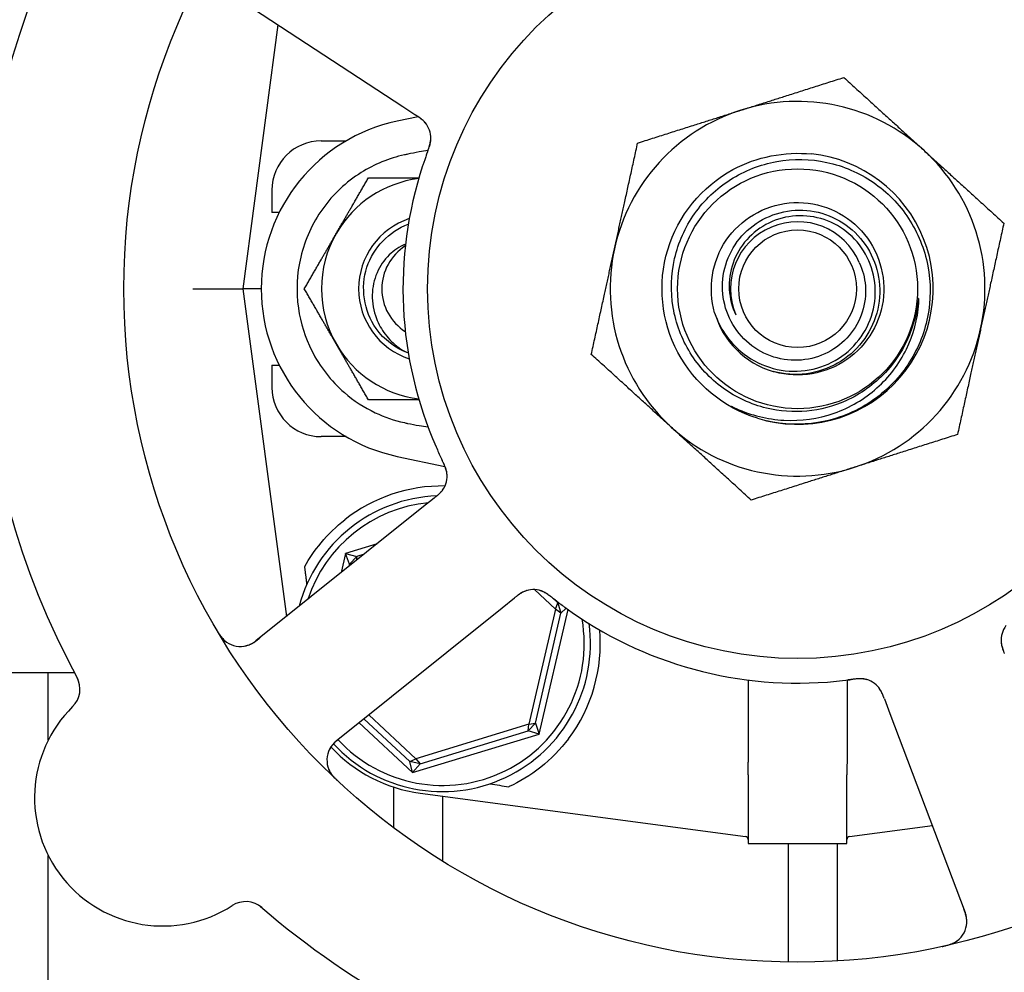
# Model space of a CAD drawing. Header units: inches. Extents: x 24 to 1128, y -94 to 748.
# Tile 555 of 573: x 747.45 to 749.95, y 556.93 to 559.34. Entities that reach past the tile are written whole.
import ezdxf

# ---------------------------------------------------------------- set-up
doc = ezdxf.new("R2010")
doc.units = ezdxf.units.IN
doc.header["$LTSCALE"] = 32
doc.header["$MEASUREMENT"] = 0
doc.layers.add('Dimension (ANSI)', color=7, linetype='Continuous', lineweight=25)
doc.layers.add('Visible (ANSI)', color=7, linetype='Continuous', lineweight=30)
doc.styles.add('Note Text (ANSI)', font='tahoma.ttf')
doc.dimstyles.new('Architectural (ANSI)', dxfattribs={"dimscale": 32, "dimtxt": 0.125, "dimasz": 0.098425, "dimexe": 0.125, "dimexo": 0.0625, "dimgap": 0.031496, "dimtad": 0, "dimtih": 1, "dimtoh": 1, "dimdec": 4, "dimrnd": 1e-08, "dimzin": 3, "dimdsep": 46, "dimlunit": 4, "dimtxsty": 'Note Text (ANSI)', "dimcen": 0.09, "dimdle": 0.393701, "dimclrd": 256, "dimclre": 256, "dimclrt": 256, "dimadec": 0, "dimazin": 3, "dimtfac": 0.96, "dimtofl": 0, "dimtmove": 0, "dimatfit": 3, "dimfxl": 1, "dimfrac": 2, "dimtolj": 1, "dimtzin": 12, "dimlwd": -1, "dimlwe": -1, "dimarcsym": 0})

# ---------------------------------------------------------------- blocks, each defined once
blk = doc.blocks.new('*D17')
at = {"layer": 'Defpoints', "color": 0, "transparency": 16777216}
for p in [(730.3834, 595.849), (730.3834, 463.849), (818.5852, 463.849)]:
    blk.add_point(p, dxfattribs=at)
at = {"layer": 'Dimension (ANSI)', "transparency": 16777216}
for p, q in [((732.3834, 595.849), (822.5852, 595.849)), ((818.5852, 592.6994), (818.5852, 532.9388)), ((818.5852, 466.9986), (818.5852, 526.7592)), ((732.3834, 463.849), (822.5852, 463.849))]:
    blk.add_line(p, q, dxfattribs=at)
for points in [[(818.0603, 592.6994), (819.1102, 592.6994), (818.5852, 595.849)], [(818.0603, 466.9986), (819.1102, 466.9986), (818.5852, 463.849)]]:
    blk.add_solid(points, dxfattribs=at)
at = {"layer": 'Dimension (ANSI)', "transparency": 16777216, "insert": (811.8532, 531.9309), "char_height": 4, "attachment_point": 1, "style": 'Note Text (ANSI)'}
blk.add_mtext('\\A1;11\'-0"', dxfattribs=at)

msp = doc.modelspace()

# ---------------------------------------------------------------- linework, layer by layer
at = {"layer": 'Visible (ANSI)'}
for p, q in [((747.97323, 559.41929), (748.42422, 559.12352)), ((748.10786, 559.331), (748.01874, 558.66152)), ((748.42422, 559.12352), (748.4576, 559.10163)), ((748.46363, 559.09764), (748.41044, 559.08643)), ((748.21781, 559.03652), (748.28101, 559.03652)), ((748.09281, 558.91152), (748.09281, 558.85527)), ((748.11135, 558.85527), (748.09281, 558.85527)), ((747.89263, 558.66152), (748.01874, 558.66152)), ((748.06574, 558.66152), (748.01874, 558.66152)), ((748.01874, 558.66152), (748.12938, 557.83033)), ((748.09281, 558.46777), (748.11135, 558.46777)), ((748.09281, 558.46777), (748.09281, 558.41152)), ((748.28101, 558.28652), (748.21781, 558.28652)), ((748.41044, 558.2366), (748.53116, 558.21116)), ((748.50406, 558.13095), (748.47295, 558.10599)), ((748.47295, 558.10599), (748.05229, 557.76848)), ((748.3593, 558.01481), (748.27966, 557.9905)), ((748.27966, 557.9905), (748.26841, 557.94188)), ((748.27966, 557.9905), (748.30779, 557.98275)), ((748.28933, 557.96296), (748.27966, 557.9905)), ((748.28933, 557.96296), (748.30779, 557.98275)), ((748.30779, 557.98275), (748.30674, 557.97263)), ((748.32644, 557.98844), (748.30779, 557.98275)), ((748.28933, 557.96296), (748.28811, 557.95768)), ((748.29618, 557.96416), (748.28933, 557.96296)), ((748.67634, 557.8525), (748.70747, 557.87748)), ((748.75821, 557.89863), (748.81144, 557.84895)), ((748.81727, 557.86488), (748.80195, 557.87918)), ((748.25568, 557.51498), (748.67634, 557.8525)), ((748.81144, 557.84895), (748.81727, 557.86488)), ((748.81727, 557.86488), (748.82517, 557.83899)), ((748.81727, 557.86488), (748.8216, 557.86406)), ((748.83816, 557.8518), (748.82517, 557.83899)), ((748.81144, 557.84895), (748.74393, 557.55715)), ((748.76064, 557.56007), (748.82517, 557.83899)), ((748.77031, 557.53253), (748.84332, 557.84809)), ((748.82517, 557.83899), (748.81144, 557.84895)), ((747.59265, 557.68777), (747.33124, 557.68777)), ((747.52589, 557.51671), (747.52589, 557.68777)), ((749.29971, 557.66939), (749.29971, 557.46097)), ((749.55026, 557.66939), (749.55026, 557.46097)), ((749.645, 557.62171), (749.65912, 557.58441)), ((748.45748, 557.46972), (748.33812, 557.58113)), ((749.65912, 557.58441), (749.85013, 557.08004)), ((748.31349, 557.56137), (748.44934, 557.43457)), ((748.32581, 557.57125), (748.44199, 557.46281)), ((748.74393, 557.55715), (748.45748, 557.46972)), ((748.76064, 557.56007), (748.74218, 557.54028)), ((748.74218, 557.54028), (748.74393, 557.55715)), ((748.74393, 557.55715), (748.76064, 557.56007)), ((748.76064, 557.56007), (748.77031, 557.53253)), ((748.44934, 557.43457), (748.77031, 557.53253)), ((748.46835, 557.45671), (748.74218, 557.54028)), ((748.77031, 557.53253), (748.74218, 557.54028)), ((748.44199, 557.46281), (748.45748, 557.46972)), ((748.46835, 557.45671), (748.44199, 557.46281)), ((748.44934, 557.43457), (748.44199, 557.46281)), ((748.46835, 557.45671), (748.44934, 557.43457)), ((748.45748, 557.46972), (748.46835, 557.45671)), ((749.29999, 557.42887), (749.29999, 557.25527)), ((749.54999, 557.25527), (749.54999, 557.42887)), ((748.40089, 557.39803), (748.40089, 557.29521)), ((748.46832, 557.38262), (749.2932, 557.27281)), ((748.52589, 557.2099), (748.52589, 557.37495)), ((749.55677, 557.27281), (749.76655, 557.30073)), ((749.29999, 557.25527), (749.54999, 557.25527)), ((749.40089, 557.25527), (749.40089, 556.95419)), ((749.52589, 556.957), (749.52589, 557.25527)), ((747.52589, 554.89777), (747.52589, 557.22485))]:
    msp.add_line(p, q, dxfattribs=at)
for radius in [1.7075, 0.9375, 0.30408, 0.14917]:
    msp.add_circle((749.42499, 558.66152), radius, dxfattribs=at)
for centre, radius, start, end in [((749.42499, 558.66152), 1, 17.83299, 59.65061), ((749.42499, 558.66152), 2.075, 156.99965, 208.48395), ((749.42499, 558.66152), 0.475, 47.64769, 107.64769), ((749.42499, 558.66152), 0.475, 107.64769, 167.64769), ((748.49999, 558.66152), 0.43425, 101.9007, 258.0993), ((748.43327, 559.04284), 0.0625, 359.2706, 40.30345), ((748.21781, 558.91152), 0.125, 90, 180), ((749.42499, 558.66152), 0.34375, 256.81176, 84.08625), ((749.42499, 558.66152), 0.34375, 256.81176, 84.08625), ((749.42499, 558.66152), 0.475, 347.64769, 47.64769), ((749.42499, 558.66152), 1, 161.83299, 203.65061), ((748.49999, 558.66152), 0.2815, 97.18473, 150), ((748.49999, 558.66152), 0.18733, 108.38115, 251.61885), ((749.42499, 558.66152), 0.17, 22.97308, 202.97308), ((748.49999, 558.66152), 0.2815, 150, 210), ((748.49999, 558.66152), 0.12866, 122.48137, 237.51863), ((748.49999, 558.66152), 0.12866, 122.48137, 237.51863), ((749.42499, 558.66152), 0.475, 167.64769, 227.64769), ((749.42499, 558.66152), 0.21875, 196.09118, 253.65421), ((749.42499, 558.66152), 0.475, 287.64769, 347.64769), ((748.49999, 558.66152), 0.2815, 210, 262.81527), ((748.21781, 558.41152), 0.125, 180, 270), ((749.42499, 558.66152), 0.34375, 252.85926, 256.81176), ((749.42499, 558.66152), 0.475, 227.64769, 287.64769), ((748.47425, 558.18716), 0.0625, 326.31583, 6.22862), ((748.52499, 557.76152), 0.4, 89.10653, 128.18136), ((748.52499, 557.76152), 0.375, 92.20116, 165.29323), ((748.52499, 557.76152), 0.35938, 95.69755, 161.78605), ((748.75587, 557.83618), 0.0625, 71.2706, 112.30345), ((749.42499, 558.66152), 1, 233.83299, 275.65061), ((748.52499, 557.76152), 0.375, 222.58331, 7.82604), ((748.52499, 557.76152), 0.35938, 222.5485, 9.97535), ((750.00316, 557.7701), 0.0625, 143.2706, 184.30345), ((748.01318, 557.81722), 0.0625, 210.88035, 308.7418), ((748.52499, 557.76152), 0.4, 322.97261, 4.99892), ((747.54391, 557.6464), 0.0625, 314.66113, 28.3534), ((749.58233, 557.61073), 0.0625, 38.31583, 78.22862), ((747.81629, 557.37078), 0.325, 134.66113, 302.82247), ((748.29479, 557.46624), 0.0625, 128.7418, 226.60325), ((748.51781, 557.75434), 0.375, 222.75403, 262.41734), ((749.29217, 557.26506), 0.00781, 0, 82.41734), ((749.5578, 557.26506), 0.00781, 97.58266, 180), ((748.02633, 557.04514), 0.0625, 49.1302, 122.82247), ((749.42499, 558.66152), 2.075, 228.99965, 280.48395), ((749.79168, 557.05791), 0.0625, 282.88035, 20.7418)]:
    msp.add_arc(centre, radius, start, end, dxfattribs=at)
msp.add_ellipse((751.53481, 557.16356), major_axis=(-4.33091, 0.57653), ratio=0.0429148, start_param=0.8462542, end_param=0.8607442, dxfattribs=at)
for points, weights in [([(749.28098, 559.11416), (749.40227, 559.15275), (749.54232, 559.1973)], [1, 1.0379548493, 1]), ([(749.54232, 559.1973), (749.65093, 559.09829), (749.74499, 559.01255)], [1, 1.0379548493, 1]), ([(749.01965, 559.03102), (749.1597, 559.07558), (749.28098, 559.11416)], [1, 1.0379548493, 1]), ([(748.96098, 558.76313), (748.98821, 558.88746), (749.01965, 559.03102)], [1, 1.0379548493, 1]), ([(749.74499, 559.01255), (749.83905, 558.9268), (749.94766, 558.82779)], [1, 1.0379548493, 1]), ([(748.2562, 558.80227), (748.29391, 558.86759), (748.33746, 558.94302)], [1, 1.0379548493, 1]), ([(748.33746, 558.94302), (748.4058, 558.94302), (748.46542, 558.94302)], [1, 1.02953838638, 1.01310023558]), ([(749.94766, 558.82779), (749.91622, 558.68423), (749.88899, 558.5599)], [1, 1.0379548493, 1]), ([(748.17494, 558.66152), (748.21849, 558.73694), (748.2562, 558.80227)], [1, 1.0379548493, 1]), ([(748.90231, 558.49524), (748.93375, 558.6388), (748.96098, 558.76313)], [1, 1.0379548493, 1]), ([(748.2562, 558.52077), (748.21849, 558.58609), (748.17494, 558.66152)], [1, 1.0379548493, 1]), ([(749.88899, 558.5599), (749.86176, 558.43557), (749.83032, 558.29201)], [1, 1.0379548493, 1]), ([(748.33746, 558.38002), (748.29391, 558.45544), (748.2562, 558.52077)], [1, 1.0379548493, 1]), ([(749.10498, 558.31048), (749.01092, 558.39623), (748.90231, 558.49524)], [1, 1.0379548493, 1]), ([(748.46542, 558.38002), (748.4058, 558.38002), (748.33746, 558.38002)], [1.01310023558, 1.02953838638, 1]), ([(749.30765, 558.12573), (749.19904, 558.22474), (749.10498, 558.31048)], [1, 1.0379548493, 1]), ([(749.83032, 558.29201), (749.69027, 558.24745), (749.56899, 558.20887)], [1, 1.0379548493, 1]), ([(749.56899, 558.20887), (749.4477, 558.17028), (749.30765, 558.12573)], [1, 1.0379548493, 1]), ([(748.18171, 557.91247), (748.17888, 557.93481), (748.17606, 557.95709)], [0.999969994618, 0.999969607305, 0.999970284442])]:
    msp.add_rational_spline(points, weights, degree=2, dxfattribs=at)
for points, knots in [([(748.48157, 559.08252), (748.48157, 559.08252), (748.48157, 559.08252), (748.48155, 559.08255), (748.4815, 559.0826), (748.48129, 559.08285), (748.48109, 559.08309), (748.48013, 559.08421), (748.47881, 559.08565), (748.47684, 559.08754), (748.47632, 559.08802), (748.47347, 559.09058), (748.4708, 559.09267), (748.46594, 559.09608), (748.46441, 559.09713), (748.46198, 559.09875), (748.46114, 559.0993), (748.45942, 559.10044), (748.45852, 559.10102), (748.45765, 559.1016)], [0.05598665, 0.05598665, 0.05598665, 0.05598665, 0.056873, 0.056873, 0.06006969, 0.06006969, 0.06858048, 0.06858048, 0.09786866, 0.09786866, 0.10758076, 0.10758076, 0.14991048, 0.14991048, 0.16694481, 0.16694481, 0.17567446, 0.17567446, 0.18444701, 0.18444701, 0.18444701, 0.18444701]), ([(748.48522, 559.0776), (748.48506, 559.07783), (748.48488, 559.07808), (748.48422, 559.07902), (748.48367, 559.07976), (748.48203, 559.08184), (748.48087, 559.08321), (748.47721, 559.08711), (748.47442, 559.08963), (748.4691, 559.09384), (748.46658, 559.09564), (748.46413, 559.09731)], [0.094581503, 0.094581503, 0.094581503, 0.094581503, 0.09763667, 0.09763667, 0.105884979, 0.105884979, 0.120706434, 0.120706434, 0.149461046, 0.149461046, 0.17255876, 0.17255876, 0.17255876, 0.17255876]), ([(748.48444, 559.00119), (748.48555, 559.00426), (748.48667, 559.00731), (748.48864, 559.01295), (748.48952, 559.01554), (748.49106, 559.0204), (748.49175, 559.02271), (748.49279, 559.02651), (748.49319, 559.02808), (748.494, 559.03151), (748.49436, 559.0333), (748.49493, 559.03653), (748.49513, 559.03796), (748.49551, 559.04125), (748.4956, 559.0429), (748.49565, 559.04579), (748.49561, 559.0471), (748.49554, 559.0482)], [0, 0, 0, 0, 0.02532917, 0.02532917, 0.0459278, 0.0459278, 0.06431611, 0.06431611, 0.0780154, 0.0780154, 0.09688899, 0.09688899, 0.11755371, 0.11755371, 0.15067697, 0.15067697, 0.17984281, 0.17984281, 0.17984281, 0.17984281]), ([(748.48723, 559.00881), (748.48754, 559.00966), (748.48786, 559.0105), (748.48849, 559.01221), (748.4888, 559.01306), (748.48995, 559.01621), (748.49078, 559.01857), (748.49229, 559.02324), (748.49299, 559.02559), (748.49392, 559.02917), (748.49424, 559.03052), (748.4949, 559.03369), (748.49518, 559.03539), (748.49551, 559.03801), (748.49561, 559.03905), (748.49574, 559.04107), (748.49577, 559.04205), (748.49578, 559.04278), (748.49578, 559.0429), (748.49578, 559.0429)], [0, 0, 0, 0, 0.00712604, 0.00712604, 0.01419238, 0.01419238, 0.03284312, 0.03284312, 0.05207098, 0.05207098, 0.06472354, 0.06472354, 0.08419423, 0.08419423, 0.09866358, 0.09866358, 0.11516786, 0.11516786, 0.12167905, 0.12167905, 0.12167905, 0.12167905]), ([(748.42844, 559.00099), (748.38966, 558.99246), (748.35261, 558.97729), (748.2808, 558.93219), (748.24773, 558.90104), (748.19516, 558.82766), (748.17625, 558.78607), (748.15574, 558.69958), (748.15373, 558.6556), (748.16523, 558.57465), (748.17675, 558.53803), (748.21434, 558.46378), (748.24233, 558.42789), (748.30006, 558.37789), (748.32638, 558.3607), (748.37823, 558.33611), (748.40298, 558.32764), (748.42844, 558.32204)], [0.0387673, 0.0387673, 0.0387673, 0.0387673, 0.3419099, 0.3419099, 0.6849077, 0.6849077, 1.029663, 1.029663, 1.3621369, 1.3621369, 1.6526244, 1.6526244, 1.9961754, 1.9961754, 2.2345824, 2.2345824, 2.4334495, 2.4334495, 2.4334495, 2.4334495]), ([(748.48826, 559.01187), (748.4808, 559.01079), (748.47335, 559.00961), (748.4562, 559.00666), (748.44653, 559.00482), (748.43407, 559.00221), (748.43125, 559.00161), (748.42844, 559.00099)], [0.1231004, 0.1231004, 0.1231004, 0.1231004, 0.18059107, 0.18059107, 0.25560221, 0.25560221, 0.27753231, 0.27753231, 0.27753231, 0.27753231]), ([(748.48723, 559.0088), (748.48447, 559.00131), (748.48066, 558.99068), (748.47748, 558.98127), (748.47655, 558.97851), (748.47567, 558.97584), (748.47483, 558.9733)], [0.48416631, 0.48416631, 0.48416631, 0.48416631, 0.88318571, 0.88318571, 0.88318571, 1, 1, 1, 1]), ([(749.32368, 558.33303), (749.23804, 558.35944), (749.16375, 558.42079), (749.12161, 558.49988), (749.07949, 558.57894), (749.07, 558.67477), (749.09581, 558.76055), (749.12161, 558.8463), (749.18236, 558.92097), (749.26107, 558.96367), (749.32153, 558.99647), (749.39202, 559.0101), (749.46041, 559.00327)], [5.0115512, 5.0115512, 5.0115512, 5.0115512, 5.7936548, 5.7936548, 5.7936548, 6.5754431, 6.5754431, 6.5754431, 7.3569225, 7.3569225, 7.3569225, 7.9571961, 7.9571961, 7.9571961, 7.9571961]), ([(749.54725, 558.3775), (749.51606, 558.36344), (749.48275, 558.35466), (749.41443, 558.34828), (749.37989, 558.35079), (749.30675, 558.36846), (749.26931, 558.38575), (749.20292, 558.43381), (749.17466, 558.46421), (749.13121, 558.53433), (749.11652, 558.57343), (749.10287, 558.65533), (749.10413, 558.69735), (749.12271, 558.77881), (749.13995, 558.81745), (749.18837, 558.88619), (749.21918, 558.91558), (749.29053, 558.96107), (749.33044, 558.97666), (749.41424, 558.99174), (749.45734, 558.99101), (749.54112, 558.97303), (749.58096, 558.95588), (749.65208, 558.90714), (749.68261, 558.87595), (749.73018, 558.80342), (749.74669, 558.76272), (749.76326, 558.67704), (749.76308, 558.63285), (749.74577, 558.54677), (749.72872, 558.50572), (749.67973, 558.43221), (749.64818, 558.40052), (749.61145, 558.37574)], [-5.0704915, -5.0704915, -5.0704915, -5.0704915, -4.8092414, -4.8092414, -4.5465572, -4.5465572, -4.2346915, -4.2346915, -3.9208419, -3.9208419, -3.6050086, -3.6050086, -3.2871921, -3.2871921, -2.9673924, -2.9673924, -2.64561, -2.64561, -2.321845, -2.321845, -1.9960977, -1.9960977, -1.6683683, -1.6683683, -1.3386572, -1.3386572, -1.0069646, -1.0069646, -0.6732907, -0.6732907, -0.3376357, -0.3376357, 0, 0, 0, 0]), ([(749.21481, 558.60088), (749.19707, 558.66235), (749.20807, 558.73147), (749.24401, 558.78439), (749.27994, 558.83731), (749.34012, 558.87303), (749.40378, 558.87924), (749.46744, 558.88544), (749.53338, 558.862), (749.57884, 558.81701), (749.62431, 558.77203), (749.64844, 558.70635), (749.64292, 558.64263), (749.6374, 558.57891), (749.60233, 558.51837), (749.54981, 558.48187), (749.49729, 558.44538), (749.42832, 558.43363), (749.36668, 558.45068), (749.36559, 558.45098), (749.36451, 558.45129), (749.36342, 558.45161)], [16.9979155, 16.9979155, 16.9979155, 16.9979155, 17.8752194, 17.8752194, 17.8752194, 18.7524691, 18.7524691, 18.7524691, 19.6296647, 19.6296647, 19.6296647, 20.5068064, 20.5068064, 20.5068064, 21.3838943, 21.3838943, 21.3838943, 22.2609286, 22.2609286, 22.2609286, 22.2764365, 22.2764365, 22.2764365, 22.2764365]), ([(749.21481, 558.60088), (749.22108, 558.58166), (749.23, 558.5634), (749.25252, 558.53005), (749.26598, 558.51509), (749.3026, 558.48435), (749.32715, 558.47079), (749.37973, 558.45406), (749.4072, 558.4509), (749.46142, 558.45537), (749.48766, 558.46279), (749.53542, 558.4872), (749.55655, 558.50381), (749.59093, 558.54396), (749.60396, 558.56702), (749.62023, 558.61651), (749.62346, 558.6424), (749.61974, 558.69359), (749.61297, 558.71839), (749.59039, 558.76362), (749.57493, 558.78367), (749.53743, 558.81639), (749.51584, 558.82886), (749.46943, 558.8446), (749.44511, 558.84785), (749.39697, 558.84479), (749.37361, 558.83864), (749.33096, 558.81783), (749.31201, 558.80349), (749.28101, 558.76858), (749.26915, 558.74844), (749.25402, 558.70508), (749.25078, 558.68233), (749.25326, 558.63725), (749.25882, 558.61535), (749.26847, 558.59516)], [-3.1722778, -3.1722778, -3.1722778, -3.1722778, -3.0186699, -3.0186699, -2.8665315, -2.8665315, -2.6554083, -2.6554083, -2.4471425, -2.4471425, -2.2417348, -2.2417348, -2.0391858, -2.0391858, -1.8394961, -1.8394961, -1.6426663, -1.6426663, -1.4486971, -1.4486971, -1.2575891, -1.2575891, -1.0693429, -1.0693429, -0.8839593, -0.8839593, -0.7014387, -0.7014387, -0.5217818, -0.5217818, -0.3449893, -0.3449893, -0.1710619, -0.1710619, 0, 0, 0, 0]), ([(749.5815, 558.72787), (749.59012, 558.7093), (749.59531, 558.68932), (749.59859, 558.64639), (749.59586, 558.62377), (749.58182, 558.58055), (749.57055, 558.56041), (749.54076, 558.52533), (749.52244, 558.51081), (749.48104, 558.48943), (749.4583, 558.48288), (749.4113, 558.4788), (749.38749, 558.48142), (749.34191, 558.49569), (749.32063, 558.5073), (749.28346, 558.5382), (749.268, 558.55726), (749.2451, 558.60048), (749.23797, 558.62427), (749.23316, 558.67353), (749.23564, 558.69853), (749.25008, 558.74647), (749.26202, 558.76892), (749.29397, 558.80821), (749.31376, 558.82462), (749.35876, 558.8491), (749.38359, 558.85684), (749.43509, 558.86244), (749.46128, 558.86013), (749.5116, 558.84557), (749.53521, 558.83335), (749.57667, 558.80039), (749.59406, 558.77989), (749.62016, 558.73314), (749.62853, 558.70729), (749.63498, 558.65356), (749.63288, 558.62618), (749.61826, 558.57347), (749.60578, 558.54868), (749.57187, 558.50502), (749.55068, 558.48664), (749.50222, 558.45886), (749.47536, 558.44982), (749.41941, 558.44247), (749.39084, 558.44434), (749.36342, 558.45161)], [-4.2480515, -4.2480515, -4.2480515, -4.2480515, -4.0909216, -4.0909216, -3.9177275, -3.9177275, -3.7423694, -3.7423694, -3.5648477, -3.5648477, -3.385163, -3.385163, -3.2033156, -3.2033156, -3.0193061, -3.0193061, -2.8331349, -2.8331349, -2.6448024, -2.6448024, -2.4543091, -2.4543091, -2.2616553, -2.2616553, -2.0668416, -2.0668416, -1.8698684, -1.8698684, -1.6707361, -1.6707361, -1.469445, -1.469445, -1.2659958, -1.2659958, -1.0603886, -1.0603886, -0.8526241, -0.8526241, -0.6427026, -0.6427026, -0.4306244, -0.4306244, -0.2163901, -0.2163901, 0, 0, 0, 0]), ([(748.43863, 558.49792), (748.40596, 558.51035), (748.37686, 558.53233), (748.35676, 558.56096), (748.32559, 558.60535), (748.3168, 558.66467), (748.33375, 558.7162), (748.35004, 558.76574), (748.38976, 558.80694), (748.4385, 558.82535)], [0.3590141, 0.3590141, 0.3590141, 0.3590141, 0.9586618, 0.9586618, 0.9586618, 1.888606, 1.888606, 1.888606, 2.7825786, 2.7825786, 2.7825786, 2.7825786]), ([(748.43139, 558.77453), (748.41616, 558.76806), (748.40227, 558.75875), (748.37717, 558.73437), (748.36666, 558.71903), (748.35156, 558.68438), (748.34744, 558.66526), (748.34658, 558.62555), (748.35019, 558.60534), (748.36305, 558.57191), (748.37067, 558.55836), (748.38974, 558.53337), (748.40122, 558.52215), (748.41408, 558.51268)], [0.00667477, 0.00667477, 0.00667477, 0.00667477, 0.13293721, 0.13293721, 0.27303158, 0.27303158, 0.42028212, 0.42028212, 0.57468721, 0.57468721, 0.69201491, 0.69201491, 0.81309505, 0.81309505, 0.81309505, 0.81309505]), ([(749.26914, 558.35796), (749.30743, 558.34059), (749.3486, 558.33047), (749.43373, 558.32593), (749.47692, 558.332), (749.55769, 558.36026), (749.5946, 558.38187), (749.65732, 558.4376), (749.68273, 558.47094), (749.71881, 558.5448), (749.72942, 558.58448), (749.73204, 558.62507)], [-1.5992336, -1.5992336, -1.5992336, -1.5992336, -1.2791425, -1.2791425, -0.9499666, -0.9499666, -0.6270496, -0.6270496, -0.3103934, -0.3103934, 0, 0, 0, 0]), ([(749.73204, 558.62507), (749.73238, 558.63039), (749.73243, 558.63439), (749.73227, 558.63635), (749.73224, 558.63662), (749.73218, 558.63687), (749.73216, 558.63692), (749.73213, 558.63698), (749.73212, 558.637), (749.7321, 558.63702), (749.73209, 558.63703), (749.73208, 558.63704), (749.73207, 558.63704), (749.73205, 558.63704), (749.73204, 558.63703), (749.73202, 558.63702), (749.73201, 558.637), (749.73196, 558.63693), (749.73191, 558.63683), (749.73179, 558.63643), (749.7317, 558.63604), (749.73134, 558.63419), (749.73098, 558.63164), (749.729, 558.61798), (749.72573, 558.59372), (749.71573, 558.56394)], [-0.37606241, -0.37606241, -0.37606241, -0.37606241, -0.30741129, -0.30741129, -0.29779295, -0.29779295, -0.29494673, -0.29494673, -0.2937317, -0.2937317, -0.29301265, -0.29301265, -0.29238719, -0.29238719, -0.29165629, -0.29165629, -0.29047649, -0.29047649, -0.28622321, -0.28622321, -0.27736006, -0.27736006, -0.23942142, -0.23942142, 0, 0, 0, 0]), ([(749.71573, 558.56394), (749.70916, 558.54436), (749.70073, 558.52551), (749.67846, 558.48654), (749.66403, 558.46697), (749.61915, 558.41891), (749.58509, 558.39456), (749.54725, 558.3775)], [-0.65841937, -0.65841937, -0.65841937, -0.65841937, -0.50117447, -0.50117447, -0.31635325, -0.31635325, 0, 0, 0, 0]), ([(749.61145, 558.37574), (749.59137, 558.36219), (749.56987, 558.35085), (749.52451, 558.33285), (749.50073, 558.3263), (749.43327, 558.31543), (749.38909, 558.31692), (749.34656, 558.32683)], [-0.70402922, -0.70402922, -0.70402922, -0.70402922, -0.51973951, -0.51973951, -0.33275492, -0.33275492, 0, 0, 0, 0]), ([(749.32368, 558.33303), (749.29294, 558.34256), (749.27151, 558.35414), (749.26052, 558.36058), (749.25857, 558.36182), (749.25744, 558.36268), (749.25723, 558.36285), (749.25706, 558.36302), (749.25702, 558.36306), (749.25699, 558.36311), (749.25698, 558.36313), (749.25697, 558.36316), (749.25697, 558.36317), (749.25697, 558.36318), (749.25697, 558.36319), (749.25698, 558.3632), (749.25699, 558.36321), (749.25701, 558.36322), (749.25703, 558.36322), (749.25711, 558.36323), (749.2572, 558.36321), (749.25856, 558.36286), (749.26305, 558.36072), (749.26914, 558.35796)], [-0.32425255, -0.32425255, -0.32425255, -0.32425255, -0.13434383, -0.13434383, -0.07553483, -0.07553483, -0.06406424, -0.06406424, -0.06072925, -0.06072925, -0.05932586, -0.05932586, -0.05850628, -0.05850628, -0.05780445, -0.05780445, -0.05699234, -0.05699234, -0.05569314, -0.05569314, -0.05100977, -0.05100977, 0, 0, 0, 0]), ([(748.42844, 558.32204), (748.43123, 558.32142), (748.43403, 558.32082), (748.44649, 558.31822), (748.45619, 558.31637), (748.47339, 558.31341), (748.48088, 558.31222), (748.48837, 558.31114)], [0.04807073, 0.04807073, 0.04807073, 0.04807073, 0.06985523, 0.06985523, 0.14510353, 0.14510353, 0.20287692, 0.20287692, 0.20287692, 0.20287692]), ([(748.50898, 558.26036), (748.51283, 558.25156), (748.5178, 558.24067), (748.522, 558.23184), (748.52296, 558.22982), (748.52385, 558.22797), (748.52466, 558.2263)], [0, 0, 0, 0, 0.41999651, 0.41999651, 0.41999651, 0.51583384, 0.51583384, 0.51583384, 0.51583384]), ([(748.53675, 558.18757), (748.53673, 558.1881), (748.53671, 558.18865), (748.53661, 558.19018), (748.53652, 558.19123), (748.53628, 558.19298), (748.53621, 558.19344), (748.53592, 558.19528), (748.53561, 558.19687), (748.53478, 558.20024), (748.53431, 558.20193), (748.53333, 558.20508), (748.53288, 558.20645), (748.53151, 558.2103), (748.53046, 558.213), (748.52839, 558.21798), (748.52737, 558.2203), (748.52498, 558.22556), (748.52359, 558.2285), (748.52186, 558.23213), (748.52153, 558.23284), (748.52119, 558.23354)], [0.13529987, 0.13529987, 0.13529987, 0.13529987, 0.15041628, 0.15041628, 0.17862374, 0.17862374, 0.18801436, 0.18801436, 0.213705, 0.213705, 0.23365386, 0.23365386, 0.24706171, 0.24706171, 0.26969874, 0.26969874, 0.28871803, 0.28871803, 0.31389263, 0.31389263, 0.31994869, 0.31994869, 0.31994869, 0.31994869]), ([(748.53648, 558.19309), (748.53648, 558.19309), (748.53647, 558.19316), (748.53643, 558.19355), (748.53637, 558.19402), (748.5362, 558.19532), (748.53606, 558.19622), (748.53553, 558.19899), (748.53504, 558.20107), (748.5339, 558.20485), (748.53337, 558.20645), (748.5323, 558.20934), (748.53181, 558.21059), (748.53046, 558.21388), (748.52953, 558.216), (748.52755, 558.22032), (748.52646, 558.22257), (748.52518, 558.22523), (748.52494, 558.22572), (748.5247, 558.22622)], [0.07093315, 0.07093315, 0.07093315, 0.07093315, 0.07636582, 0.07636582, 0.08666451, 0.08666451, 0.09983227, 0.09983227, 0.12422951, 0.12422951, 0.14000403, 0.14000403, 0.15098746, 0.15098746, 0.16837573, 0.16837573, 0.18725581, 0.18725581, 0.19162474, 0.19162474, 0.19162474, 0.19162474]), ([(748.50419, 558.13105), (748.50494, 558.13166), (748.50571, 558.13228), (748.50719, 558.13347), (748.50792, 558.13406), (748.51002, 558.13577), (748.51136, 558.13687), (748.51348, 558.13868), (748.51432, 558.1394), (748.51747, 558.14221), (748.51937, 558.14408), (748.52213, 558.14705), (748.52344, 558.14861), (748.52525, 558.15104), (748.52572, 558.15172), (748.52641, 558.15272), (748.52666, 558.15311), (748.52677, 558.15328), (748.52679, 558.1533), (748.52679, 558.1533)], [0, 0, 0, 0, 0.00805947, 0.00805947, 0.01607833, 0.01607833, 0.0318321, 0.0318321, 0.04288224, 0.04288224, 0.07619177, 0.07619177, 0.108399, 0.108399, 0.1204764, 0.1204764, 0.12953115, 0.12953115, 0.13163231, 0.13163231, 0.13163231, 0.13163231]), ([(748.51051, 558.13618), (748.51132, 558.13685), (748.51213, 558.13754), (748.51526, 558.14026), (748.51759, 558.14244), (748.52173, 558.14678), (748.5236, 558.14899), (748.52624, 558.15259), (748.52718, 558.15399), (748.52837, 558.15594), (748.52872, 558.15653), (748.5291, 558.1572), (748.52917, 558.15733), (748.52923, 558.15745)], [0.016833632, 0.016833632, 0.016833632, 0.016833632, 0.024996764, 0.024996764, 0.048690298, 0.048690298, 0.071674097, 0.071674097, 0.086017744, 0.086017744, 0.092484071, 0.092484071, 0.093980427, 0.093980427, 0.093980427, 0.093980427]), ([(748.17606, 557.95709), (748.18722, 557.977), (748.20122, 557.99781), (748.23542, 558.03887), (748.25609, 558.05893), (748.27772, 558.07594)], [0.49640247, 0.49640247, 0.49640247, 0.49640247, 0.68798762, 0.68798762, 0.89549896, 0.89549896, 0.89549896, 0.89549896]), ([(748.73306, 557.89437), (748.73306, 557.89437), (748.73305, 557.89437), (748.73302, 557.89436), (748.73296, 557.89433), (748.73265, 557.89421), (748.73236, 557.89409), (748.731, 557.89352), (748.72922, 557.89271), (748.72681, 557.89142), (748.7262, 557.89108), (748.72288, 557.88916), (748.72008, 557.88727), (748.71533, 557.8837), (748.71386, 557.88256), (748.71157, 557.88076), (748.71078, 557.88013), (748.70917, 557.87884), (748.70834, 557.87817), (748.70752, 557.87752)], [0.05598665, 0.05598665, 0.05598665, 0.05598665, 0.05687301, 0.05687301, 0.0600697, 0.0600697, 0.06858049, 0.06858049, 0.09786867, 0.09786867, 0.10758076, 0.10758076, 0.14991049, 0.14991049, 0.16694482, 0.16694482, 0.17567446, 0.17567446, 0.18444701, 0.18444701, 0.18444701, 0.18444701]), ([(748.73887, 557.89632), (748.73859, 557.89624), (748.7383, 557.89615), (748.7372, 557.89581), (748.73633, 557.89551), (748.73384, 557.8946), (748.73218, 557.89391), (748.72734, 557.89165), (748.72408, 557.88977), (748.71843, 557.88601), (748.71594, 557.88417), (748.7136, 557.88236)], [0.094581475, 0.094581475, 0.094581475, 0.094581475, 0.097636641, 0.097636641, 0.105884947, 0.105884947, 0.120706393, 0.120706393, 0.149460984, 0.149460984, 0.172558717, 0.172558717, 0.172558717, 0.172558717]), ([(748.81129, 557.87197), (748.80871, 557.87398), (748.80616, 557.87598), (748.8014, 557.8796), (748.79922, 557.88123), (748.79507, 557.8842), (748.79308, 557.88557), (748.78979, 557.88773), (748.78842, 557.8886), (748.78541, 557.89043), (748.78382, 557.89133), (748.78092, 557.89287), (748.77962, 557.8935), (748.77661, 557.89487), (748.77507, 557.89547), (748.77234, 557.89641), (748.77108, 557.89678), (748.77001, 557.89705)], [0, 0, 0, 0, 0.0253292, 0.0253292, 0.04592782, 0.04592782, 0.06431613, 0.06431613, 0.07801539, 0.07801539, 0.09688899, 0.09688899, 0.11755369, 0.11755369, 0.15067695, 0.15067695, 0.17984281, 0.17984281, 0.17984281, 0.17984281]), ([(748.8049, 557.87698), (748.80419, 557.87754), (748.80349, 557.87809), (748.80207, 557.87922), (748.80135, 557.87979), (748.7987, 557.88185), (748.79672, 557.88336), (748.79275, 557.88625), (748.79072, 557.88764), (748.78761, 557.88963), (748.78642, 557.89035), (748.78361, 557.89196), (748.78208, 557.89275), (748.77969, 557.89388), (748.77873, 557.89429), (748.77685, 557.89504), (748.77593, 557.89537), (748.77524, 557.89561), (748.77512, 557.89565), (748.77512, 557.89565)], [0, 0, 0, 0, 0.00712604, 0.00712604, 0.01419238, 0.01419238, 0.03284312, 0.03284312, 0.05207098, 0.05207098, 0.06472354, 0.06472354, 0.08419423, 0.08419423, 0.09866358, 0.09866358, 0.11516786, 0.11516786, 0.12167905, 0.12167905, 0.12167905, 0.12167905]), ([(748.80491, 557.87698), (748.81118, 557.87203), (748.82012, 557.86512), (748.82809, 557.8592), (748.83042, 557.85746), (748.83269, 557.85579), (748.83484, 557.85421)], [0.48416631, 0.48416631, 0.48416631, 0.48416631, 0.88318571, 0.88318571, 0.88318571, 1, 1, 1, 1]), ([(747.95224, 557.79747), (747.95265, 557.79677), (747.95306, 557.79607), (747.9548, 557.79313), (747.95621, 557.79081), (747.95893, 557.7866), (747.96022, 557.78469), (747.96314, 557.78061), (747.96484, 557.77842), (747.96769, 557.77502), (747.9689, 557.77368), (747.97126, 557.77123), (747.97242, 557.77013), (747.97478, 557.76803), (747.97599, 557.76707), (747.9775, 557.76593), (747.97795, 557.7656), (747.97832, 557.76535)], [0, 0, 0, 0, 0.00673636, 0.00673636, 0.02806078, 0.02806078, 0.0453371, 0.0453371, 0.06652159, 0.06652159, 0.08352226, 0.08352226, 0.10158901, 0.10158901, 0.12223493, 0.12223493, 0.13206643, 0.13206643, 0.13206643, 0.13206643]), ([(748.02489, 557.75583), (748.02555, 557.75597), (748.02636, 557.75615), (748.02963, 557.75699), (748.03201, 557.75774), (748.03836, 557.76043), (748.04222, 557.7624), (748.04934, 557.76681), (748.0526, 557.76906), (748.05732, 557.7726), (748.05872, 557.77368), (748.06177, 557.77608), (748.06345, 557.77743), (748.0651, 557.77875)], [0.11682073, 0.11682073, 0.11682073, 0.11682073, 0.13209763, 0.13209763, 0.17640845, 0.17640845, 0.22121696, 0.22121696, 0.25582457, 0.25582457, 0.27005755, 0.27005755, 0.2865375, 0.2865375, 0.2865375, 0.2865375]), ([(749.94071, 557.77252), (749.9407, 557.77223), (749.94069, 557.77193), (749.94068, 557.77078), (749.94069, 557.76985), (749.94079, 557.76721), (749.94093, 557.76542), (749.94159, 557.76011), (749.94237, 557.75644), (749.9442, 557.7499), (749.94518, 557.74696), (749.94618, 557.74418)], [0.094581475, 0.094581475, 0.094581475, 0.094581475, 0.097636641, 0.097636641, 0.105884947, 0.105884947, 0.120706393, 0.120706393, 0.149460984, 0.149460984, 0.172558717, 0.172558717, 0.172558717, 0.172558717]), ([(749.94077, 557.76639), (749.94077, 557.76639), (749.94077, 557.76639), (749.94077, 557.76636), (749.94077, 557.76628), (749.94079, 557.76596), (749.94082, 557.76564), (749.94094, 557.76418), (749.94116, 557.76224), (749.94164, 557.75954), (749.94178, 557.75886), (749.94258, 557.75511), (749.94351, 557.75185), (749.94544, 557.74623), (749.94606, 557.74449), (749.94707, 557.74175), (749.94743, 557.7408), (749.94815, 557.73887), (749.94853, 557.73788), (749.9489, 557.73689)], [0.05598665, 0.05598665, 0.05598665, 0.05598665, 0.05687301, 0.05687301, 0.0600697, 0.0600697, 0.06858049, 0.06858049, 0.09786867, 0.09786867, 0.10758076, 0.10758076, 0.14991049, 0.14991049, 0.16694482, 0.16694482, 0.17567446, 0.17567446, 0.18444701, 0.18444701, 0.18444701, 0.18444701]), ([(749.52345, 557.66637), (749.533, 557.66732), (749.5449, 557.66868), (749.5546, 557.66995), (749.55681, 557.67024), (749.55884, 557.67051), (749.56068, 557.67076)], [0, 0, 0, 0, 0.41999651, 0.41999651, 0.41999651, 0.51583384, 0.51583384, 0.51583384, 0.51583384]), ([(749.60126, 557.67029), (749.60075, 557.67044), (749.60021, 557.67059), (749.59873, 557.67097), (749.5977, 557.67121), (749.59597, 557.67152), (749.59551, 557.6716), (749.59366, 557.67188), (749.59206, 557.67208), (749.58859, 557.67234), (749.58684, 557.67242), (749.58354, 557.67246), (749.58211, 557.67245), (749.57802, 557.67234), (749.57513, 557.67218), (749.56975, 557.67174), (749.56723, 557.67149), (749.56148, 557.67084), (749.55826, 557.67043), (749.55427, 557.66991), (749.5535, 557.66981), (749.55272, 557.66971)], [0.13529987, 0.13529987, 0.13529987, 0.13529987, 0.15041628, 0.15041628, 0.17862374, 0.17862374, 0.18801436, 0.18801436, 0.213705, 0.213705, 0.23365386, 0.23365386, 0.24706171, 0.24706171, 0.26969874, 0.26969874, 0.28871803, 0.28871803, 0.31389263, 0.31389263, 0.31994869, 0.31994869, 0.31994869, 0.31994869]), ([(749.59592, 557.67174), (749.59592, 557.67174), (749.59585, 557.67176), (749.59547, 557.67184), (749.595, 557.67193), (749.59371, 557.67216), (749.59282, 557.67231), (749.59002, 557.67266), (749.58789, 557.67284), (749.58394, 557.67293), (749.58225, 557.67291), (749.57917, 557.67279), (749.57783, 557.67271), (749.57428, 557.67245), (749.57199, 557.67222), (749.56726, 557.67166), (749.56479, 557.67133), (749.56186, 557.67093), (749.56132, 557.67085), (749.56077, 557.67078)], [0.07093315, 0.07093315, 0.07093315, 0.07093315, 0.07636582, 0.07636582, 0.08666451, 0.08666451, 0.09983227, 0.09983227, 0.12422951, 0.12422951, 0.14000403, 0.14000403, 0.15098746, 0.15098746, 0.16837573, 0.16837573, 0.18725581, 0.18725581, 0.19162474, 0.19162474, 0.19162474, 0.19162474]), ([(749.64202, 557.62946), (749.64163, 557.63044), (749.64123, 557.63142), (749.63961, 557.63524), (749.63826, 557.63813), (749.6354, 557.64341), (749.63388, 557.64586), (749.63128, 557.64949), (749.63023, 557.65082), (749.62875, 557.65255), (749.62829, 557.65306), (749.62777, 557.65363), (749.62767, 557.65374), (749.62758, 557.65384)], [0.016833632, 0.016833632, 0.016833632, 0.016833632, 0.024996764, 0.024996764, 0.048690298, 0.048690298, 0.071674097, 0.071674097, 0.086017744, 0.086017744, 0.092484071, 0.092484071, 0.093980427, 0.093980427, 0.093980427, 0.093980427]), ([(749.64494, 557.62186), (749.6446, 557.62277), (749.64425, 557.62369), (749.64357, 557.62547), (749.64324, 557.62634), (749.64226, 557.62887), (749.64162, 557.63048), (749.64056, 557.63306), (749.64013, 557.63408), (749.63843, 557.63795), (749.63724, 557.64033), (749.63527, 557.64387), (749.6342, 557.64559), (749.63244, 557.64807), (749.63195, 557.64873), (749.6312, 557.64969), (749.63091, 557.65005), (749.63078, 557.65021), (749.63077, 557.65023), (749.63077, 557.65023)], [0, 0, 0, 0, 0.00805947, 0.00805947, 0.01607833, 0.01607833, 0.0318321, 0.0318321, 0.04288224, 0.04288224, 0.07619177, 0.07619177, 0.108399, 0.108399, 0.1204764, 0.1204764, 0.12953115, 0.12953115, 0.13163231, 0.13163231, 0.13163231, 0.13163231]), ([(748.26854, 557.5253), (748.26806, 557.52491), (748.26757, 557.52452), (748.26598, 557.52324), (748.26488, 557.52235), (748.25964, 557.51807), (748.25573, 557.51467), (748.24988, 557.50894), (748.24757, 557.50642), (748.24217, 557.49975), (748.23949, 557.4953), (748.23791, 557.49209), (748.23775, 557.49177), (748.23762, 557.49148)], [0, 0, 0, 0, 0.00480624, 0.00480624, 0.01589597, 0.01589597, 0.05833406, 0.05833406, 0.09384639, 0.09384639, 0.15340885, 0.15340885, 0.16065924, 0.16065924, 0.16065924, 0.16065924]), ([(748.84432, 557.52064), (748.82429, 557.49407), (748.79999, 557.46917), (748.74782, 557.42764), (748.71989, 557.41108), (748.69387, 557.39892), (748.69336, 557.39868), (748.69285, 557.39844)], [2.42631602, 2.42631602, 2.42631602, 2.42631602, 2.67966729, 2.67966729, 2.93613935, 2.93613935, 2.94129083, 2.94129083, 2.94129083, 2.94129083]), ([(749.29988, 557.44334), (749.29982, 557.4475), (749.29975, 557.45194), (749.29972, 557.45751), (749.29971, 557.4582), (749.29971, 557.45927), (749.29971, 557.45964), (749.29971, 557.46025), (749.29971, 557.46048), (749.29971, 557.4608), (749.29971, 557.46089), (749.29971, 557.46097)], [0.027184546, 0.027184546, 0.027184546, 0.027184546, 0.056924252, 0.056924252, 0.061161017, 0.061161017, 0.063446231, 0.063446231, 0.064876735, 0.064876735, 0.065401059, 0.065401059, 0.065401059, 0.065401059]), ([(749.55026, 557.46097), (749.55026, 557.46088), (749.55026, 557.46079), (749.55026, 557.46043), (749.55026, 557.46016), (749.55026, 557.45949), (749.55026, 557.45908), (749.55026, 557.4575), (749.55025, 557.45633), (749.55022, 557.45248), (749.55019, 557.44997), (749.55013, 557.44586), (749.55011, 557.44458), (749.55009, 557.44334)], [0.065326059, 0.065326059, 0.065326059, 0.065326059, 0.065886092, 0.065886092, 0.067505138, 0.067505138, 0.069967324, 0.069967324, 0.077104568, 0.077104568, 0.093330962, 0.093330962, 0.101340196, 0.101340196, 0.101340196, 0.101340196]), ([(748.23664, 557.44334), (748.23686, 557.44282), (748.23714, 557.44216), (748.23819, 557.4399), (748.2391, 557.43813), (748.24121, 557.43466), (748.2422, 557.43314), (748.24476, 557.42959), (748.24644, 557.42745), (748.24978, 557.42353), (748.25143, 557.42172), (748.25496, 557.41804), (748.25687, 557.41616), (748.25992, 557.41324), (748.26109, 557.41215), (748.26228, 557.41104)], [0.10313051, 0.10313051, 0.10313051, 0.10313051, 0.11603194, 0.11603194, 0.14472131, 0.14472131, 0.16305353, 0.16305353, 0.18481803, 0.18481803, 0.20320408, 0.20320408, 0.22373688, 0.22373688, 0.23709216, 0.23709216, 0.23709216, 0.23709216]), ([(749.85369, 557.05008), (749.85376, 557.05074), (749.85384, 557.05157), (749.85405, 557.05494), (749.85407, 557.05744), (749.85348, 557.06431), (749.85279, 557.06858), (749.8508, 557.07672), (749.84966, 557.08051), (749.84776, 557.08609), (749.84716, 557.08776), (749.84583, 557.09141), (749.84507, 557.09342), (749.84432, 557.09539)], [0.11682073, 0.11682073, 0.11682073, 0.11682073, 0.13209763, 0.13209763, 0.17640845, 0.17640845, 0.22121696, 0.22121696, 0.25582457, 0.25582457, 0.27005755, 0.27005755, 0.2865375, 0.2865375, 0.2865375, 0.2865375]), ([(749.79164, 556.99385), (749.79243, 556.99402), (749.79322, 556.99419), (749.79656, 556.99494), (749.7992, 556.99556), (749.80404, 556.99685), (749.80626, 556.99748), (749.81104, 556.99901), (749.81365, 556.99994), (749.81776, 557.0016), (749.81941, 557.00234), (749.82247, 557.00383), (749.82388, 557.00459), (749.8266, 557.00619), (749.82789, 557.00703), (749.82944, 557.00813), (749.82989, 557.00846), (749.83025, 557.00872)], [0, 0, 0, 0, 0.00673636, 0.00673636, 0.02806078, 0.02806078, 0.0453371, 0.0453371, 0.06652159, 0.06652159, 0.08352226, 0.08352226, 0.10158901, 0.10158901, 0.12223493, 0.12223493, 0.13206643, 0.13206643, 0.13206643, 0.13206643])]:
    msp.add_open_spline(points, degree=3, knots=knots, dxfattribs=at)
for points in [[(748.41408, 558.51268), (748.41944, 558.50874), (748.42759, 558.50369), (748.43827, 558.49908)], [(749.29999, 557.42887), (749.29999, 557.43385), (749.29995, 557.43868), (749.29988, 557.44334)], [(749.55009, 557.44334), (749.55002, 557.43851), (749.54999, 557.43369), (749.54999, 557.42887)]]:
    msp.add_open_spline(points, degree=3, dxfattribs=at)

# ---------------------------------------------------------------- dimensions: what is measured, and where the dimension line sits
at = {"layer": 'Dimension (ANSI)'}
dim = msp.add_linear_dim(base=(818.58524, 463.84902), p1=(730.38339, 595.84902), p2=(730.38339, 463.84902), angle=90, dimstyle='Architectural (ANSI)', override={"dimgap": 0.031496, "dimdec": 4, "dimlfac": 1, "dimtol": 0, "dimlim": 0, "dimtp": 0, "dimtm": 0, "dimtdec": 2, "dimatfit": 1}, dxfattribs=at)
dim.commit()
dim.dimension.update_dxf_attribs({"geometry": '*D17', "text_midpoint": (818.58524, 529.84902), "dimtype": 160})

doc.saveas('drawing.dxf')
